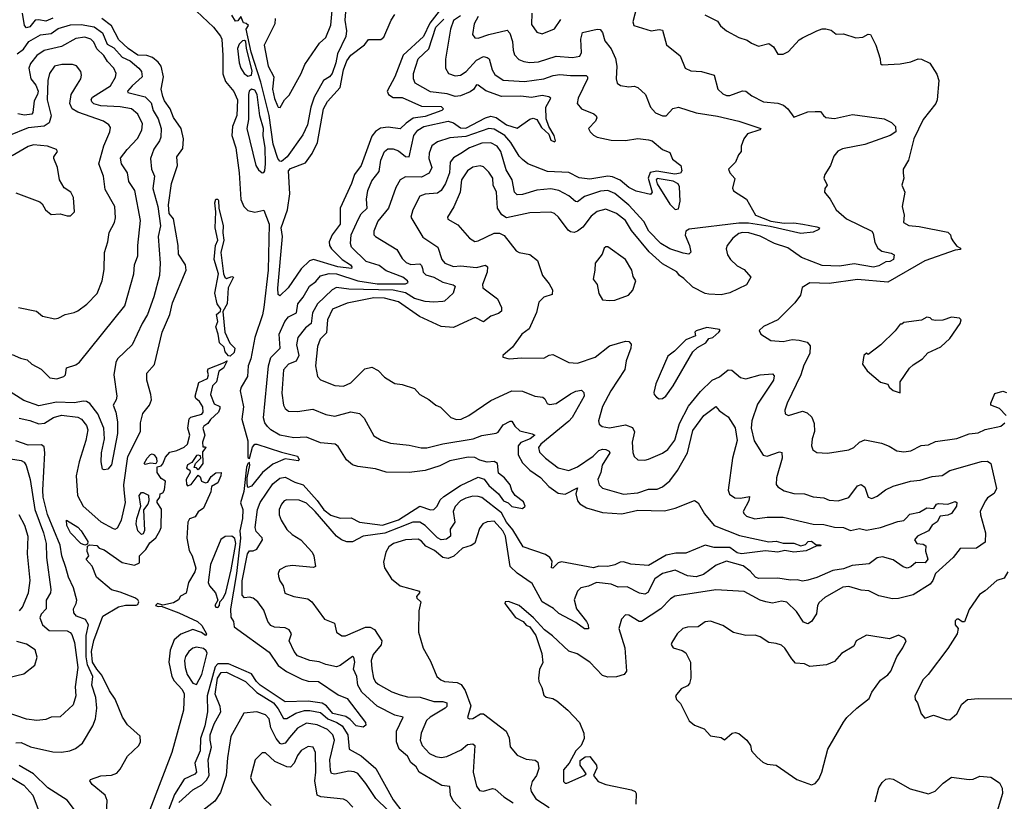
# Model space of a CAD drawing. Extents: x 1245432 to 1420865, y 606325 to 671314.
# Tile 356 of 382: x 1400748 to 1406303, y 633630 to 638038. Entities that reach past the tile are written whole.
import ezdxf

# ---------------------------------------------------------------- set-up
doc = ezdxf.new("R2010")
doc.units = 0

msp = doc.modelspace()

# ---------------------------------------------------------------- linework, layer by layer
at = {"layer": '0CON20XD'}
for points in [[(1402592.2, 638155), (1402582.2, 638035), (1402591.2, 637975), (1402587.5, 637942.5), (1402540.8, 637845), (1402532, 637795), (1402511, 637735), (1402495, 637716.1), (1402462.4, 637695), (1402409.1, 637600.9), (1402389.3, 637545), (1402370.7, 637445), (1402345, 637388.9), (1402257.5, 637265), (1402225, 637238.5), (1402215, 637240.9), (1402204.8, 637254.8), (1402178, 637335), (1402155, 637497.1), (1402107.8, 637685), (1402054.3, 637854.3), (1402026, 637984), (1402038.6, 638005), (1402025.4, 638015.4), (1402010.8, 638020.8), (1401995, 638056.2), (1401978.7, 638031.3), (1401965, 638029.4), (1401943.8, 638063.8)], [(1402189.7, 638045), (1402187.5, 638015), (1402127.7, 637895), (1402150, 637775), (1402182.1, 637715), (1402174.7, 637645.3), (1402185, 637593.8), (1402201.4, 637551.4), (1402205, 637544.2), (1402216.9, 637543.1), (1402240.8, 637585), (1402267.8, 637612.2), (1402336.5, 637735), (1402356.4, 637785), (1402439.4, 637905), (1402475, 637937.5), (1402503.5, 638006.5), (1402518.3, 638175)], [(1404243.3, 638165), (1404206, 638025), (1404213.3, 638005), (1404310, 637975), (1404355, 637983.1), (1404375, 637979.2), (1404396.3, 637896.3), (1404473.5, 637833.5), (1404502.5, 637765), (1404535, 637750), (1404595, 637745.5), (1404665, 637725.8), (1404686.7, 637646.7), (1404715, 637620.6), (1404735, 637610.5), (1404755, 637609.4), (1404825, 637636.2), (1404845, 637634), (1404878.8, 637608.8), (1404945, 637574.2), (1405025, 637567.5), (1405056.7, 637555), (1405081.2, 637535), (1405115, 637487.5), (1405195, 637517.5), (1405235, 637520), (1405265, 637520), (1405282.5, 637497.5), (1405295.8, 637485.8), (1405345, 637480), (1405446.4, 637503.6), (1405625, 637478.9), (1405667.1, 637457.1), (1405688.1, 637435), (1405690.4, 637405), (1405659.5, 637385), (1405516.6, 637333.4), (1405390.8, 637309.1), (1405363.4, 637296.6), (1405341.7, 637268.3), (1405322, 637215), (1405290, 637165), (1405284, 637145), (1405304, 637105), (1405290, 637085), (1405288, 637065), (1405320, 637025), (1405354, 636965), (1405412.9, 636915), (1405555.4, 636845), (1405562.7, 636832.7), (1405571.7, 636781.7), (1405588.6, 636748.6), (1405611.7, 636731.7), (1405665, 636721.1), (1405681.2, 636711.2), (1405677.1, 636685), (1405656.7, 636675), (1405635, 636672.5), (1405595, 636650), (1405565, 636643), (1405455, 636660.5), (1405372.3, 636647.7), (1405275, 636651.6), (1405157.6, 636697.6), (1405080.7, 636750.7), (1405005.8, 636775.8), (1404925, 636817.7), (1404862, 636835), (1404825, 636837.5), (1404805, 636832.2), (1404771.2, 636805), (1404740, 636765), (1404734.2, 636745), (1404741.3, 636711.3), (1404757.5, 636685), (1404795, 636650), (1404835, 636629.2), (1404873.3, 636585), (1404847.4, 636542.6), (1404755, 636496.7), (1404705, 636487.1), (1404635, 636490.8), (1404614.7, 636494.7), (1404545, 636530.4), (1404495, 636578.2), (1404471.1, 636595), (1404455, 636615.5), (1404375, 636661.5), (1404299.1, 636729.1), (1404198.6, 636848.6), (1404165.3, 636905), (1404115, 636945.3), (1404055, 636969.5), (1404005, 636955.9), (1403971, 636929), (1403925, 636867.9), (1403894.2, 636845), (1403875, 636838.5), (1403855, 636842.1), (1403841.8, 636851.8), (1403788.2, 636925), (1403765, 636944.5), (1403745, 636952.5), (1403625, 636947.8), (1403495, 636919.6), (1403467.7, 636937.7), (1403443.4, 636975), (1403436.9, 637065), (1403419.2, 637105), (1403416.9, 637145), (1403395, 637177.8), (1403365, 637208.9), (1403345, 637214.5), (1403305, 637205.4), (1403274, 637186), (1403240.7, 637135), (1403232.4, 637065), (1403197.6, 636982.4), (1403161.9, 636925), (1403162.7, 636912.7), (1403220.4, 636880.4), (1403285, 636805.7), (1403315, 636787.5), (1403335, 636790), (1403425, 636833.5), (1403455, 636833.3), (1403481.5, 636821.5), (1403549.2, 636735), (1403565, 636725.6), (1403625, 636714.4), (1403669.3, 636679.3), (1403696.7, 636595), (1403735, 636548.1), (1403753.5, 636515), (1403751.1, 636488.9), (1403705, 636473.1), (1403676.9, 636445), (1403662.9, 636387.1), (1403621.9, 636295), (1403581.4, 636265), (1403528.3, 636191.7), (1403472.5, 636145), (1403473.9, 636133.9), (1403510, 636125), (1403580.3, 636130.3), (1403705, 636128.6), (1403735, 636145.8), (1403755, 636149.2), (1403845, 636104.4), (1403895, 636100.5), (1403995, 636134.5), (1404075, 636199.2), (1404165, 636224.4), (1404185, 636222.5), (1404197.3, 636207.3), (1404196.4, 636185), (1404169.6, 636115), (1404162, 636065), (1404082.9, 635945), (1404035, 635856), (1404014, 635775), (1404016.1, 635756.1), (1404033, 635743), (1404075, 635735.6), (1404165, 635753.2), (1404205, 635738.5), (1404215.8, 635714.2), (1404203.2, 635655), (1404206.4, 635596.4), (1404215, 635573.8), (1404235.7, 635555.7), (1404275, 635553.3), (1404295, 635560), (1404375, 635593.3), (1404405, 635614.6)], [(1401745.5, 638085), (1401840.9, 637995), (1401880, 637945), (1401887.3, 637927.3), (1401894.5, 637835), (1401893.3, 637733.3), (1401908.7, 637688.6), (1401955, 637633.1), (1401976.4, 637586.4), (1401972, 637498), (1401947.3, 637435), (1401944.2, 637385), (1401967.6, 637315), (1401985.4, 637175), (1401995, 637024), (1402011.5, 636985), (1402035, 636961.1), (1402075, 636953.2), (1402125, 636963.9), (1402154.4, 636884.4), (1402149.4, 636625), (1402125.2, 636415.2), (1402116.9, 636373.1), (1402074.4, 636245), (1402050.8, 636125), (1402037, 636085), (1402033.7, 636026.4), (1401997.8, 635965), (1401992.2, 635945), (1402009.4, 635855), (1402000.2, 635785), (1402033.8, 635663.8), (1402035, 635568.8), (1402045, 635562.5), (1402061.8, 635628.2), (1402075, 635644.5), (1402085, 635644.7), (1402225, 635598.4), (1402315, 635576.2), (1402323.6, 635556.4), (1402319.3, 635550.7), (1402245, 635561.1), (1402175, 635532.3), (1402116.7, 635485), (1402055, 635407.1), (1402035, 635400), (1402030.9, 635420.9), (1402030, 635455), (1402045.7, 635525.7), (1402045, 635540), (1402035, 635534.2), (1402027.5, 635515), (1402012.8, 635377.2), (1401993, 635313), (1402006.1, 635276.1), (1402005.3, 635225.2), (1401990, 635155), (1401992.5, 635115), (1401970.7, 634915), (1401937.6, 634715), (1401938.8, 634668.8), (1401953.3, 634645), (1401956.9, 634615), (1402155, 634470.9), (1402206.2, 634396.2), (1402252.2, 634362.2), (1402338.9, 634318.9), (1402375, 634308.6), (1402434.1, 634305.9), (1402545, 634230.9), (1402595, 634210), (1402698.5, 634075), (1402699.6, 634060.4), (1402685, 634049.2), (1402645, 634056.4), (1402612.3, 634092.3), (1402587.9, 634107.9), (1402515, 634125.7), (1402478.6, 634168.6), (1402455, 634183.2), (1402375, 634195.2), (1402245, 634190.4), (1402104.3, 634285), (1402083.7, 634305), (1402055, 634349.7), (1401925.8, 634405.8), (1401865, 634406.1), (1401851.3, 634388.7), (1401804.4, 634225), (1401807, 634135), (1401792.7, 634055), (1401767.1, 633985), (1401765.4, 633915), (1401734.8, 633845), (1401744.4, 633795), (1401735, 633784.2), (1401674.9, 633755.1), (1401621.3, 633668.7), (1401532.8, 633437.2)], [(1403113.3, 638085), (1403061.2, 638018.8), (1403025, 637943.7), (1402911.4, 637838.6), (1402864.4, 637715), (1402820.5, 637635), (1402827.5, 637615), (1402855, 637598.2), (1402905, 637599.3), (1403015, 637549.5), (1403125, 637547.4), (1403139.5, 637535), (1403130, 637525), (1403035, 637492.4), (1402967.9, 637482.1), (1402927.9, 637455), (1402895, 637422.8), (1402827.4, 637432.6), (1402784.1, 637425.9), (1402755, 637407.3), (1402735, 637381.5), (1402673.8, 637215), (1402635.7, 637164.3), (1402620, 637115), (1402556.3, 636975), (1402555.2, 636885), (1402510.3, 636825), (1402494.2, 636785), (1402495.3, 636765), (1402506.7, 636745), (1402566.2, 636686.2), (1402613.6, 636655), (1402622.1, 636645), (1402620, 636635), (1402542.5, 636645), (1402405, 636686.2), (1402381.8, 636678.2), (1402335, 636633.1), (1402261.4, 636525), (1402215, 636480.8)], [(1400745, 635791.6), (1400805, 635778.3), (1400855, 635758.1), (1400888.2, 635761.8), (1400938.9, 635795), (1400983, 635807), (1401075, 635795.6), (1401096.5, 635785), (1401125, 635748.9), (1401131.8, 635725), (1401121, 635665), (1401083.1, 635545), (1401066.9, 635465), (1401073.8, 635355), (1401105.4, 635295), (1401205, 635206.7), (1401275, 635167.8), (1401285.5, 635164.5), (1401298.5, 635171.5), (1401322.4, 635215), (1401344.1, 635315), (1401337.5, 635387.5), (1401335.7, 635415), (1401357.3, 635575), (1401428.9, 635715), (1401428.9, 635765), (1401442.9, 635817.1), (1401479.4, 635865), (1401490.4, 635895), (1401488, 635925), (1401464.1, 636005), (1401465.4, 636045), (1401507.4, 636092.6), (1401550.5, 636275), (1401593.7, 636375), (1401609.3, 636440.7), (1401686.8, 636625), (1401683.1, 636655), (1401643.6, 636715), (1401642.4, 636765), (1401615.9, 636914.1), (1401591, 636945), (1401586.5, 636993.5), (1401604.9, 637115), (1401638.4, 637215), (1401634.7, 637265), (1401667.7, 637312.3), (1401671.6, 637365), (1401659.1, 637425), (1401615.8, 637485.8), (1401597.4, 637535), (1401565, 637579.8), (1401554.2, 637605), (1401545.3, 637645.3), (1401558.3, 637715), (1401546.4, 637776.4), (1401529, 637799), (1401496.2, 637825), (1401465.1, 637835.1), (1401415, 637837.6), (1401359.3, 637875), (1401306.5, 637925), (1401265, 638003.9), (1401210.3, 638045)], [(1400934.2, 638045.8), (1400895, 638029.3), (1400855, 638037.5), (1400835.2, 638034.8), (1400805, 637996.7), (1400785, 637991.4), (1400774.6, 638004.6), (1400764, 638075)], [(1402215, 636480.8), (1402205, 636488), (1402203.4, 636523.4), (1402229.9, 636815), (1402223.5, 636865), (1402257.7, 636965), (1402272.4, 637055), (1402264.3, 637185), (1402275, 637198.4), (1402359.2, 637230.8), (1402397.1, 637282.9), (1402428.1, 637345), (1402461.4, 637535), (1402485, 637576.9), (1402555.2, 637655), (1402574.1, 637755), (1402592.8, 637805), (1402615, 637837.5), (1402693.7, 637896.3), (1402706.8, 637913.2), (1402715, 637926.7), (1402785, 637926.9), (1402801.5, 637938.5), (1402844, 638035), (1402865, 638067.4)], [(1403333.9, 638056.1), (1403312.3, 638015), (1403301.5, 637955), (1403314.7, 637934.7), (1403333.6, 637933.6), (1403395.2, 637954.8), (1403497.8, 637977.8), (1403512.3, 637962.3), (1403527.5, 637915), (1403531.1, 637865), (1403539.9, 637839.9), (1403563.6, 637813.6), (1403592.5, 637802.5), (1403625, 637796.7), (1403675, 637800.3), (1403775, 637831.9), (1403866, 637824), (1403907.4, 637832.6), (1403917.2, 637852.8), (1403912.9, 637927.1), (1403923.1, 637965), (1404005, 637983.6), (1404021.7, 637981.7), (1404035, 637966.2), (1404048.1, 637918.1), (1404085, 637872.9), (1404108.3, 637818.3), (1404116.6, 637775), (1404113.6, 637703.6), (1404119.1, 637679.1), (1404136.9, 637666.9), (1404185, 637659.4), (1404215, 637662.5), (1404235.5, 637655.5), (1404278.6, 637615), (1404305.7, 637545), (1404335, 637512.2), (1404374.3, 637495.7), (1404395, 637496.4), (1404433, 637537), (1404465, 637544.8), (1404565, 637512), (1404685, 637494.2), (1404805, 637465.4), (1404930, 637425), (1404923.9, 637416.1), (1404853.3, 637395), (1404833.3, 637365), (1404817.5, 637325), (1404817.5, 637295), (1404802.5, 637275), (1404786.1, 637233.9), (1404747.5, 637195), (1404753.3, 637175), (1404783, 637143), (1404768.3, 637088.3), (1404775, 637072.5), (1404847.5, 637025), (1404898.8, 636935), (1404985, 636902), (1405060.6, 636890.6), (1405115, 636892.7), (1405166.7, 636885), (1405245, 636870.5), (1405260, 636865), (1405256.7, 636855), (1405225, 636840), (1405155, 636832.7), (1404981.2, 636871.2), (1404859.5, 636889.5), (1404805, 636891.1), (1404525, 636856), (1404506.4, 636845), (1404502.8, 636822.8), (1404525.7, 636765), (1404533.8, 636726.2), (1404523.8, 636716.2), (1404490.6, 636720.6), (1404415, 636745.8), (1404365, 636775.3), (1404297, 636845), (1404269, 636899), (1404185, 636991.8), (1404105, 637058.2), (1404065, 637073.7), (1404025, 637071.7), (1403935, 637040.9), (1403895, 637011.6), (1403883.1, 637013.1), (1403846.5, 637045), (1403788.6, 637075), (1403745, 637083.5), (1403665, 637076.6), (1403585, 637051.6), (1403555, 637050), (1403539.1, 637065), (1403525.5, 637135.5), (1403491.5, 637191.5), (1403462.9, 637295), (1403441.5, 637325), (1403405, 637342.7), (1403355, 637341), (1403285, 637314.4), (1403236.6, 637283.4), (1403195, 637259.2), (1403175.4, 637235), (1403172.7, 637175), (1403150.5, 637115), (1403125.9, 637074.1), (1403105, 637058.7), (1403035, 637053.1), (1403005, 637041.9), (1402965.3, 636965), (1402954.5, 636925), (1403022.3, 636812.3), (1403106.7, 636755), (1403129.4, 636685), (1403147.1, 636665), (1403195, 636646.4), (1403235, 636649.7), (1403325, 636640.5), (1403375, 636653.8), (1403386.6, 636645), (1403385.9, 636615), (1403358.5, 636545), (1403360.5, 636525), (1403443.1, 636463.1), (1403465.8, 636415), (1403466, 636395), (1403448.8, 636381.2), (1403405, 636366.7), (1403365, 636333.1), (1403317.6, 636357.6), (1403251.5, 636328.5), (1403195, 636301.3), (1403125, 636308), (1403003.5, 636363.5), (1402885, 636447), (1402805, 636466.9), (1402745, 636468.5), (1402595, 636439.7), (1402511.9, 636405), (1402484.2, 636345), (1402478.3, 636271.8), (1402443.6, 636236.4), (1402428.2, 636195), (1402416.2, 636085), (1402427.5, 636025), (1402445, 636007.1), (1402525, 635974.5), (1402575, 635971.1), (1402615, 635990.4), (1402695, 636068.2), (1402735, 636078.9), (1402770.5, 636060.5), (1402805, 636022.5), (1402845, 635998)], [(1402658.9, 636915), (1402675, 636943.3), (1402708.4, 636975), (1402703.3, 637025), (1402711.5, 637075), (1402735, 637128.6), (1402775, 637182), (1402785.4, 637245), (1402805.3, 637294.7), (1402825, 637308.8), (1402855, 637310), (1402885, 637298.1), (1402925, 637266), (1402945, 637263.9), (1402972.1, 637385), (1402993.9, 637415), (1403027.8, 637435), (1403165, 637464.8), (1403195, 637456.7), (1403235, 637428.3), (1403265, 637425.5), (1403375, 637483.9), (1403405, 637493.8), (1403436, 637486), (1403495, 637445.7), (1403554.6, 637425.4), (1403625, 637475.9), (1403645, 637482.4), (1403666, 637475), (1403690.7, 637430.7), (1403732.4, 637392.4), (1403745, 637358.9), (1403765, 637348.8), (1403770, 637355), (1403762.5, 637385), (1403733.5, 637435), (1403717.9, 637477.9), (1403715.9, 637545), (1403744.2, 637595), (1403733.6, 637603.6), (1403695, 637609.5), (1403635, 637598.6), (1403575, 637606.7), (1403465, 637604.4), (1403376.7, 637636.7), (1403335, 637668.9), (1403325, 637670), (1403307.5, 637645), (1403288.5, 637631.5), (1403235, 637608.3), (1403205, 637605.2), (1403159.1, 637619.1), (1403065, 637630.4), (1402979.4, 637679.4), (1402970, 637705), (1402968.7, 637735), (1402995, 637817.5), (1403055, 637872.9), (1403094.9, 637995), (1403140, 638040)], [(1403235, 638058.8), (1403195, 638033.8), (1403177.6, 637985), (1403149.1, 637815), (1403150.4, 637765), (1403167.1, 637735), (1403205, 637720.8), (1403235, 637724.7), (1403266.9, 637745), (1403325, 637808.9), (1403365, 637829.4), (1403385, 637825.4), (1403396.3, 637816.3), (1403413.3, 637755), (1403428, 637728), (1403475, 637696.5), (1403595, 637688.6), (1403705, 637704.7), (1403756.7, 637723.3), (1403795, 637729.6), (1403855, 637722.4), (1403942.8, 637722.8), (1403951.4, 637715), (1403951.5, 637705), (1403899.3, 637595), (1403893.5, 637565), (1403916.9, 637535), (1403986.7, 637506.7), (1404000.8, 637495), (1404003.1, 637485), (1403995.5, 637465), (1403956.9, 637425), (1403965.5, 637405), (1403985.7, 637385.7), (1404005.3, 637375.3), (1404085, 637359.2), (1404165, 637356.1), (1404235, 637367.5), (1404295, 637361.1), (1404315.3, 637355.3), (1404375, 637306.5), (1404415, 637288.6), (1404431.4, 637251.4), (1404478.3, 637215), (1404482.5, 637185), (1404475, 637172.9), (1404443.5, 637166.5), (1404342.7, 637182.7), (1404304.2, 637175.8), (1404293.4, 637145), (1404315.4, 637065), (1404307.5, 637052.5), (1404225, 637070), (1404185, 637092.3), (1404135, 637133.8), (1404092, 637152), (1404065, 637156), (1403965, 637138.5), (1403905, 637146.6), (1403845, 637175.3), (1403725, 637181.2), (1403615, 637224.4), (1403585, 637250)], [(1403637.5, 638075), (1403635, 638011.2), (1403665, 637967.5), (1403695, 637957.1), (1403765, 637985.7), (1403801.1, 638038.9)], [(1404613.8, 638065), (1404685, 638028.8), (1404702.4, 638002.4), (1404735, 637974.2), (1404805, 637937.1), (1404852.9, 637922.9), (1404875.5, 637905.5), (1404915, 637888.9), (1404975, 637903.5), (1405000, 637885), (1405025, 637844), (1405055, 637842.5), (1405085, 637857.8), (1405145, 637923.6), (1405165, 637936.2), (1405245, 637975.4), (1405275, 637986.2), (1405295, 637986.5), (1405325, 637978), (1405355, 637956.2), (1405395, 637958), (1405465, 637936), (1405505, 637938.8), (1405534.1, 637955.9), (1405547.5, 637955), (1405577.1, 637895), (1405603.3, 637816.7), (1405605, 637790), (1405613.3, 637783.3), (1405715, 637788), (1405775, 637800.8), (1405817, 637817), (1405835.7, 637815.7), (1405881.7, 637791.7), (1405921.2, 637731.2), (1405932.5, 637695), (1405924.4, 637585), (1405916.9, 637565), (1405845.7, 637475), (1405792.9, 637365), (1405762, 637245), (1405732, 637195), (1405732, 637172), (1405736, 637145), (1405724, 637105), (1405741.2, 637065), (1405726.2, 636985), (1405738, 636935), (1405734.4, 636894.4), (1405765, 636876.9), (1405822.3, 636872.3), (1405985, 636840), (1406000, 636825), (1406003.8, 636805), (1406016.7, 636785), (1406035, 636760), (1406055, 636750), (1406055, 636742.5), (1406025, 636737.5), (1405855, 636677.6), (1405645, 636558.1), (1405475, 636572.5), (1405315, 636550.6), (1405205, 636553.1), (1405162.1, 636527.9), (1405152, 636485), (1405121.7, 636441.7), (1405025, 636346), (1404945, 636308), (1404920, 636285), (1404930, 636265), (1404985, 636229.4), (1405055, 636223.3), (1405105, 636234), (1405145, 636230), (1405190, 636220), (1405208.1, 636198.1), (1405205.3, 636154.7), (1405171.2, 636088.8), (1405155.3, 636034.7), (1405076.9, 635875), (1405064.4, 635835), (1405066.7, 635815), (1405085, 635806.2), (1405165, 635829.5), (1405190.7, 635820.7), (1405216.9, 635796.9), (1405230.3, 635760.3), (1405232.2, 635715), (1405218.9, 635675), (1405214.3, 635634.3), (1405222.1, 635612.1), (1405245, 635597.5), (1405305, 635593.1), (1405425, 635611.4), (1405453.8, 635625), (1405485, 635655.7), (1405515, 635668.6), (1405609.7, 635649.7), (1405652.7, 635632.7), (1405695.8, 635605.8), (1405735, 635601.9), (1405775, 635606.9), (1405832.9, 635637.1), (1405875, 635641.1), (1405915, 635660), (1406035, 635675.5), (1406105, 635703.1), (1406155, 635707.5), (1406195, 635727.5), (1406283.8, 635745), (1406306.2, 635765)], [(1400733.9, 637845), (1400768.6, 637871.4), (1400798.2, 637915), (1400865, 637953), (1400925, 637960), (1400965, 637988.7), (1401035, 638008), (1401095, 638010.4), (1401166.9, 637996.9), (1401213.9, 637963.9), (1401240.6, 637900.6), (1401279.1, 637879.1), (1401326, 637826), (1401370, 637805), (1401420, 637765), (1401435.4, 637745), (1401439.2, 637715), (1401382.7, 637665), (1401356.7, 637635), (1401357.3, 637627.3), (1401455, 637602.2), (1401489.5, 637569.5), (1401500.6, 637525), (1401528.5, 637478.5), (1401545.8, 637425), (1401544.7, 637375.3), (1401535.4, 637355), (1401505, 637308.1), (1401486.2, 637255), (1401491.8, 637195), (1401508.8, 637155), (1401499.3, 637085), (1401527.2, 636985), (1401542.2, 636875), (1401528.5, 636815), (1401540.3, 636665), (1401535.4, 636595), (1401504.7, 636475.3), (1401468.9, 636375), (1401438.7, 636325), (1401382.7, 636205), (1401300, 636125), (1401289.4, 636105), (1401277.8, 636035), (1401295.3, 635914.7), (1401292.2, 635895), (1401274.4, 635865), (1401289.5, 635825), (1401299.1, 635770.9), (1401300, 635705), (1401265, 635527.5), (1401245, 635504), (1401225, 635498.8), (1401215, 635503.8), (1401207.5, 635545), (1401210, 635595), (1401225.5, 635675), (1401221.8, 635735), (1401187.7, 635815), (1401143.8, 635873.8), (1401125.3, 635885.3), (1401107.5, 635887.5), (1401055, 635877.8), (1400955, 635881), (1400855, 635860.3), (1400771, 635891), (1400672.9, 635952.9)], [(1400705, 636149.4), (1400751.7, 636128.3), (1400789.1, 636119.1), (1400816, 636095), (1400867.8, 636067.8), (1400918.3, 636018.3), (1400957.2, 636012.8), (1400996.7, 636025), (1401005.8, 636035), (1401012.5, 636075), (1401065, 636091.4), (1401085, 636106), (1401340, 636425), (1401391.5, 636605), (1401395.5, 636655), (1401413.3, 636706.7), (1401413.7, 636765), (1401429.7, 636905), (1401397.1, 637075), (1401363.2, 637125), (1401356.2, 637175), (1401321.2, 637225), (1401316.4, 637256.4), (1401353.6, 637306.4), (1401412.2, 637367.8), (1401437.2, 637415), (1401441.3, 637451.3), (1401414.6, 637505), (1401378.6, 637535), (1401315, 637546.1), (1401205, 637551.5), (1401165, 637563.5), (1401154.7, 637575), (1401151.5, 637588.5), (1401158.8, 637601.2), (1401259.3, 637665), (1401287.2, 637712.8), (1401291.8, 637735), (1401278.8, 637765), (1401242.8, 637802.8), (1401222.8, 637835), (1401183.1, 637873.1), (1401165, 637911.5), (1401148.8, 637928.8), (1401115, 637939.3), (1401065, 637931), (1400982.7, 637887.3), (1400885.2, 637864.8), (1400844.4, 637835.6), (1400808.6, 637791.4), (1400798.9, 637765), (1400810.7, 637705), (1400837.9, 637667.9), (1400851, 637635), (1400847.3, 637615), (1400828.9, 637581.1), (1400822.3, 637515), (1400815.6, 637505), (1400775, 637498.8), (1400737.8, 637507.8)], [(1402035, 637720), (1402055, 637724.6), (1402059.3, 637749.3), (1402026.5, 637875), (1402024, 637914), (1402015, 637921.2), (1402005, 637919.2), (1401985, 637899.4), (1401975.8, 637875), (1401985.3, 637795.3), (1401995.4, 637765), (1402014.7, 637735), (1402035, 637720)], [(1400945, 636351.4), (1400965, 636354), (1401004.2, 636375.8), (1401055, 636385.8), (1401075, 636395.7), (1401126.7, 636433.3), (1401185.3, 636494.7), (1401212.9, 636565), (1401225, 636630), (1401225.4, 636724.6), (1401244.6, 636785), (1401252, 636838), (1401282.7, 636895), (1401288.7, 636921.3), (1401283.9, 636985), (1401230, 637080), (1401220.4, 637155), (1401193.4, 637225), (1401222.8, 637327.3), (1401256.9, 637405), (1401259.7, 637429.7), (1401250, 637445), (1401220, 637465), (1401075, 637515.8), (1401043.1, 637535), (1401031, 637565), (1401038.3, 637615), (1401073.8, 637675), (1401092.5, 637705), (1401095.8, 637725), (1401092, 637745), (1401067.9, 637777.9), (1401045.4, 637785.4), (1400985, 637785.3), (1400944.8, 637775.2), (1400915.3, 637735), (1400905.8, 637695), (1400903.4, 637585), (1400924.4, 637495), (1400914.2, 637455.8), (1400885, 637438), (1400795, 637428), (1400685, 637383.7)], [(1402115, 637174.4), (1402125, 637176), (1402130, 637185), (1402135.3, 637224.7), (1402132.5, 637315), (1402120.5, 637385), (1402122.7, 637425), (1402102, 637495), (1402087.6, 637615), (1402075, 637640.4), (1402055, 637646), (1402042.5, 637635), (1402038.7, 637615), (1402037.9, 637475), (1402028.2, 637425), (1402078.9, 637215), (1402095, 637190.8), (1402115, 637174.4)], [(1403585, 637250), (1403565, 637267.5), (1403517.8, 637345), (1403485, 637384), (1403425, 637420.4), (1403395, 637423.4), (1403265, 637378.2), (1403175, 637371.1), (1403105, 637349.2), (1403073.5, 637326.5), (1403058.1, 637285), (1403055.3, 637255), (1403072.7, 637205), (1403057.5, 637172.5), (1403015, 637150.2), (1402925, 637151.1), (1402895, 637134.4), (1402869.1, 637090.9), (1402828.4, 636975), (1402768.3, 636901.7), (1402745.4, 636845), (1402745.4, 636825.4), (1402755, 636814.5), (1402875, 636742.2), (1402905, 636691.1), (1402927.9, 636667.9), (1402955, 636656.9), (1403005, 636660.3), (1403015, 636652.2), (1403020.5, 636635), (1403024.4, 636614.4), (1403039.3, 636599.3), (1403085, 636585.2), (1403135, 636557.7), (1403193.1, 636543.1), (1403204.6, 636535), (1403193.3, 636495), (1403145, 636451.2), (1403135, 636448.8), (1403085, 636444.8), (1403035, 636449.5), (1402975, 636466.3), (1402925, 636497.4), (1402855, 636513.5), (1402605, 636518.5), (1402535, 636526.8), (1402510, 636515), (1402427.1, 636435), (1402399.6, 636385), (1402391.8, 636325), (1402360.5, 636299.5), (1402316.8, 636245), (1402309.5, 636205), (1402322.8, 636145), (1402306.9, 636113.1), (1402264.5, 636095), (1402235.9, 636064.1), (1402227.4, 635932.6), (1402235, 635863.8), (1402245.6, 635845), (1402265, 635830.9), (1402315, 635828.2), (1402401.4, 635841.4), (1402475, 635811.1), (1402525, 635802.7), (1402615, 635826.2), (1402665, 635817.1), (1402691.1, 635791.1), (1402745, 635692), (1402786.4, 635666.4), (1402840.2, 635650.2), (1402945, 635639.5), (1403013.3, 635623.3), (1403045, 635624), (1403134.4, 635645.6), (1403306.3, 635673.7), (1403355, 635693.1), (1403435, 635705.5), (1403447.5, 635712.5), (1403475, 635753.5), (1403515, 635774), (1403525, 635773.3), (1403541.8, 635745), (1403570.1, 635720.1), (1403638.1, 635701.9), (1403653.8, 635695), (1403627.1, 635675), (1403575, 635653.3), (1403560.2, 635635), (1403560.2, 635585), (1403585, 635539.6), (1403625, 635498), (1403686, 635456), (1403732.1, 635405), (1403785, 635368.2), (1403825, 635363.2), (1403895, 635397.5), (1403885.3, 635365), (1403894.1, 635325), (1403908.3, 635308.3), (1403945.6, 635285.6), (1404035, 635259.7), (1404145, 635252), (1404235, 635271.2), (1404385, 635267.7), (1404446.4, 635283.6), (1404555, 635326.7), (1404575, 635313.3), (1404611.1, 635251.1), (1404665, 635185.6), (1404809.3, 635129.3), (1404975, 635093.1), (1405015, 635096.8), (1405055.7, 635085.7), (1405115.2, 635085.2), (1405155, 635071.8), (1405181.1, 635078.9), (1405196, 635095), (1405215, 635097.3), (1405238.9, 635078.9), (1405265, 635076.9), (1405268.3, 635071.7), (1405245, 635070), (1405185, 635041.8), (1405115, 635035.9), (1405065, 635044.4), (1405025, 635034.5), (1404955, 635042.7), (1404820, 635025), (1404795, 635031.3), (1404755, 635062.1), (1404665, 635061.6), (1404615, 635073.8), (1404505, 635029.6), (1404450.2, 635029.8), (1404395, 635017.6), (1404295, 634959.1), (1404195, 634967.9), (1404155, 634980.9), (1404135, 634978.8), (1404105.6, 634964.4), (1404065, 634955.2), (1404015, 634956.8), (1403985, 634947.3), (1403805, 634980.4), (1403785.3, 634974.7), (1403755, 634944.6), (1403747.3, 634947.3), (1403752.5, 634985), (1403738.9, 635005), (1403715, 635021.5), (1403587.8, 635065), (1403530.6, 635160.6), (1403493.8, 635205), (1403466.3, 635256.4), (1403355, 635343.9), (1403335, 635350), (1403305, 635351.1), (1403265, 635340), (1403235, 635323.8), (1403205, 635292.5), (1403192.9, 635265), (1403201.8, 635205), (1403176.2, 635165), (1403178.1, 635125), (1403155, 635108.2), (1403125, 635105.7), (1403105, 635115.7), (1403035, 635185.6), (1403005, 635205.2), (1402965, 635204), (1402885, 635171.5), (1402808.3, 635141.7), (1402685, 635124.6), (1402625, 635093.9), (1402593.8, 635093.9), (1402563.3, 635105), (1402535.4, 635125), (1402415, 635265.3), (1402365, 635312.3), (1402325, 635328), (1402255, 635331.1), (1402239.4, 635325), (1402223.8, 635305), (1402212, 635275), (1402211.3, 635245), (1402223.3, 635215), (1402255, 635163.8), (1402285.6, 635135), (1402334.4, 635105), (1402397.1, 635035), (1402407.5, 635015), (1402416, 634955), (1402405, 634948.8), (1402285, 634960.4), (1402248.8, 634955), (1402214.1, 634935.9), (1402206.4, 634915), (1402207.8, 634897.8), (1402214.5, 634874.5), (1402234, 634845), (1402244.2, 634804.2), (1402295, 634785.6), (1402373, 634773), (1402396.7, 634755), (1402466.9, 634656.9), (1402524.3, 634635), (1402534.2, 634585), (1402565, 634562.9), (1402585, 634562.9), (1402698.1, 634611.9), (1402725, 634612.3), (1402748.5, 634598.5), (1402790.7, 634535), (1402786.5, 634513.5), (1402741.1, 634458.9), (1402731.2, 634425), (1402733.4, 634376.6), (1402744.3, 634324.3), (1402754.3, 634304.3), (1402770.5, 634290.5), (1402848.1, 634248.1), (1402895, 634230.5), (1402935, 634220.4), (1403007.4, 634217.4), (1403085, 634193.8), (1403135, 634193.8), (1403156.9, 634185), (1403158.4, 634165), (1403148.2, 634155), (1403063.8, 634105), (1403043.2, 634086.8), (1403012.2, 634015), (1403007.9, 633975), (1403017.7, 633945), (1403059.6, 633899.6), (1403095, 633882.2), (1403125, 633876.6), (1403156.6, 633883.4), (1403238.6, 633921.4), (1403275, 633951.5), (1403305, 633954.3), (1403315.6, 633945), (1403305.9, 633795), (1403325, 633716.2), (1403342.2, 633692.2), (1403365, 633687.5), (1403415, 633702.2), (1403429.4, 633699.4), (1403479.5, 633655), (1403532.1, 633622.1)], [(1401035, 636931.2), (1401056, 636955), (1401050.8, 637035), (1401036.7, 637065), (1400999.1, 637089.1), (1400971.2, 637135), (1400960, 637205), (1400940, 637255), (1400940, 637265), (1400960, 637295), (1400955, 637306), (1400905, 637325.5), (1400825, 637332.7), (1400795, 637322.3), (1400705, 637270.9)], [(1404445, 636967.3), (1404465, 636971.4), (1404474.7, 637015), (1404469.8, 637095), (1404461.8, 637111.8), (1404435, 637127.6), (1404345, 637141.6), (1404338.4, 637135), (1404345, 637112.3), (1404415, 636997.5), (1404445, 636967.3)], [(1400725, 637061.4), (1400861.4, 637011.4), (1400875, 637000), (1400892.5, 636965), (1400925, 636940), (1400975, 636943.8), (1401015, 636931.2), (1401035, 636931.2)], [(1401935, 636140), (1401925, 636142.5), (1401907.1, 636165), (1401901.9, 636191.9), (1401874.7, 636214.7), (1401868, 636265), (1401854.7, 636305), (1401864.5, 636335), (1401858.5, 636375), (1401880, 636395), (1401882.9, 636405), (1401862.3, 636435), (1401847.9, 636495), (1401869.6, 636605), (1401843.9, 636685), (1401852.4, 636765), (1401864.7, 636795.3), (1401850.3, 636865), (1401854.5, 636954.5), (1401848.6, 637005), (1401855, 637025.8), (1401865, 637026), (1401868.7, 637018.7), (1401870.8, 636975), (1401896.4, 636875), (1401893.8, 636836.2), (1401899.7, 636795), (1401881.6, 636725), (1401897.5, 636605), (1401905, 636585.7), (1401915, 636577.5), (1401945, 636589.2), (1401953.3, 636585), (1401923.5, 636525), (1401918.7, 636435), (1401892.9, 636392.9), (1401904, 636275), (1401933.2, 636213.2), (1401960.5, 636185), (1401958.3, 636161.7), (1401935, 636140)], [(1403245, 633576.9), (1403193.7, 633633.6), (1403178.7, 633665), (1403174.4, 633714.4), (1403129.3, 633719.3), (1403001.4, 633795), (1402984.5, 633825), (1402955, 633848.5), (1402935, 633885.3), (1402888.4, 633925), (1402872.6, 633965), (1402874.1, 634025), (1402910.8, 634105), (1402865, 634116.2), (1402765, 634166.5), (1402678.4, 634245), (1402655.2, 634285), (1402649.2, 634335), (1402631.4, 634375), (1402638.6, 634415), (1402632.2, 634442.2), (1402625, 634446.2), (1402555, 634396.2), (1402535, 634389.3), (1402475, 634401.2), (1402437.3, 634417.3), (1402383.9, 634423.9), (1402315, 634450.9), (1402295.8, 634475), (1402267.5, 634535), (1402281.1, 634575), (1402268.2, 634598.2), (1402245, 634608.5), (1402185, 634612.6), (1402165, 634622.5), (1402148.4, 634645), (1402125, 634707.5), (1402091.8, 634755), (1402065, 634775.7), (1402045, 634781.6), (1402015, 634777.3), (1402002.2, 634792.2), (1402002.8, 634872.8), (1402032.1, 635025), (1402045, 635042.1), (1402065, 635042.7), (1402085, 635052.3), (1402118.1, 635105), (1402116.1, 635116.1), (1402082.6, 635152.6), (1402075.7, 635174.3), (1402088.8, 635275), (1402103.4, 635315), (1402175, 635421.1), (1402215, 635453.2), (1402245, 635458.2), (1402300.4, 635430.4), (1402346.7, 635415), (1402425, 635327.3), (1402463.9, 635273.9), (1402503.4, 635243.4), (1402555, 635227.2), (1402618.4, 635228.4), (1402665, 635204.8), (1402795, 635186.8), (1402885, 635218.2), (1403005, 635294.1), (1403065, 635273.8), (1403085, 635275.6), (1403102.3, 635295), (1403119.6, 635330.4), (1403140.1, 635349.9), (1403235, 635410.4), (1403335, 635458.1), (1403367.7, 635447.7), (1403395, 635411.4), (1403448.1, 635365), (1403477.5, 635325), (1403504.2, 635314.2), (1403525, 635291.9), (1403585, 635280.8), (1403598.6, 635295), (1403589.5, 635319.5), (1403543.8, 635355), (1403525, 635383.3), (1403514, 635415), (1403482.5, 635455), (1403449.8, 635479.8), (1403443.1, 635535), (1403425, 635546.1), (1403385, 635542.5), (1403344.4, 635554.4), (1403315, 635569.7), (1403278.2, 635571.8), (1403175, 635550), (1403117.5, 635522.5), (1403035.2, 635494.8), (1402945, 635484.7), (1402815, 635486.7), (1402755, 635505.3), (1402655, 635517.5), (1402625, 635527.9), (1402590.5, 635555), (1402545, 635631.2), (1402526.7, 635645), (1402445, 635652.1), (1402365, 635683.8), (1402295, 635679.8), (1402215, 635695.8), (1402164.8, 635724.8), (1402145, 635743.1), (1402130.3, 635765), (1402123.1, 635793.1), (1402152, 636085), (1402163.7, 636133.6), (1402216.2, 636185), (1402211.2, 636265), (1402244.1, 636335), (1402265, 636362.7), (1402308.4, 636385), (1402316, 636435), (1402347.6, 636472.4), (1402382.8, 636535), (1402418.3, 636561.7), (1402445, 636593.4), (1402494.2, 636605.8), (1402535, 636603.8), (1402655, 636565.5), (1402765, 636547.5), (1402925, 636549.2), (1402939.5, 636555), (1402936.4, 636565), (1402909.2, 636585), (1402815, 636621.9), (1402775, 636651.1), (1402702.7, 636675), (1402620.4, 636755), (1402613.6, 636775), (1402617.1, 636825), (1402658.9, 636915)], [(1404075, 636453.8), (1404105, 636456.7), (1404182.5, 636485), (1404207.5, 636512.5), (1404223.8, 636565), (1404209.1, 636589.1), (1404200.6, 636625), (1404165.4, 636685.4), (1404065, 636757.5), (1404055, 636757.5), (1404045, 636750), (1404033.8, 636715), (1403993.8, 636665), (1403993.3, 636625), (1403982.5, 636575), (1404006.2, 636545), (1404014.4, 636494.4), (1404035, 636457.5), (1404075, 636453.8)], [(1400740, 636415), (1400842.5, 636395), (1400875.8, 636365.8), (1400945, 636351.4)], [(1405715, 635933.3), (1405714.4, 635995), (1405768.1, 636071.9), (1405787.9, 636092.1), (1405840.8, 636125), (1405870.8, 636159.2), (1405945, 636192.5), (1405995, 636240), (1406053.3, 636325), (1406060, 636345), (1406050, 636355), (1406005, 636360), (1405956.4, 636343.6), (1405915, 636341.2), (1405896.2, 636346.2), (1405885, 636357.5), (1405865, 636360), (1405836.4, 636343.6), (1405735, 636330), (1405725, 636320), (1405715, 636320), (1405686.4, 636283.6), (1405606.7, 636205), (1405535, 636150), (1405525, 636157.5), (1405510, 636145), (1405503.3, 636095), (1405528.3, 636058.3), (1405605, 635994), (1405645, 635982.5), (1405653.3, 635965), (1405675, 635946.2), (1405715, 635933.3)], [(1404355, 635900), (1404375, 635901.2), (1404393.3, 635915), (1404435, 635973.8), (1404545.7, 636164.3), (1404571.2, 636188.8), (1404618.8, 636215), (1404635, 636240), (1404657.5, 636245), (1404692.5, 636275), (1404700, 636285), (1404695, 636290), (1404625, 636301.2), (1404565, 636282.5), (1404557.5, 636275), (1404560, 636255), (1404505, 636232.5), (1404441.7, 636168.3), (1404405, 636140), (1404336.2, 635985), (1404326.2, 635935), (1404326.7, 635925), (1404339.5, 635909.5), (1404355, 635900)], [(1401237.9, 633565), (1401240.4, 633635), (1401230, 633665), (1401156, 633725), (1401143.3, 633745), (1401146.4, 633753.6), (1401205, 633774.4), (1401265, 633776.9), (1401295, 633788.6), (1401315, 633811.9), (1401355, 633885.4), (1401419.7, 633945), (1401428.9, 633965), (1401426.7, 633996.8), (1401355, 634061.1), (1401328.2, 634105), (1401286.2, 634206.2), (1401254.2, 634254.2), (1401211.7, 634341.7), (1401181.9, 634375), (1401158.4, 634415), (1401152.4, 634475), (1401165, 634536.5), (1401215.8, 634675), (1401305, 634727.5), (1401345, 634735.6), (1401405, 634736), (1401415, 634740), (1401420, 634755), (1401415, 634766.2), (1401396.8, 634776.8), (1401315, 634809.2), (1401265, 634822), (1401181.2, 634895), (1401156.1, 634956.1), (1401123, 634993), (1401137.5, 635015), (1401128.6, 635038.6), (1401130.5, 635069.5), (1401143.3, 635076.7), (1401182.5, 635072.5), (1401195, 635057.5), (1401225, 635048), (1401325, 634977.8), (1401395, 634961.4), (1401423.3, 634975), (1401423.3, 635015), (1401460.1, 635049.9), (1401481.7, 635088.3), (1401515, 635115.4), (1401538.7, 635155), (1401545.8, 635175), (1401546.8, 635276.8), (1401523.8, 635315), (1401523.8, 635325), (1401537.5, 635345), (1401540, 635365), (1401555, 635370), (1401565, 635387.5), (1401570, 635435), (1401545, 635450), (1401523.9, 635483.9), (1401523, 635517), (1401545, 635522.5), (1401555, 635532.5), (1401570, 635570), (1401595, 635600), (1401635, 635608), (1401675, 635627.5), (1401694, 635645), (1401707.8, 635695), (1401696.9, 635735), (1401703, 635787), (1401713, 635797), (1401775, 635812.9), (1401782, 635825), (1401781.4, 635855), (1401762, 635885), (1401741.2, 635901.2), (1401737.5, 635915), (1401758.9, 635991.1), (1401807.7, 636015), (1401813.3, 636035), (1401806.2, 636055), (1401810.8, 636069.2), (1401898, 636102), (1401918, 636115), (1401896.8, 636073.2), (1401870.8, 636055), (1401857.8, 635995), (1401835, 635974), (1401823.6, 635925), (1401845, 635870.8), (1401877.5, 635857.5), (1401877.5, 635845), (1401870, 635825), (1401825, 635783.8), (1401809.1, 635760.9), (1401785.8, 635745), (1401781.4, 635735), (1401792.9, 635695), (1401778.8, 635655), (1401780, 635630), (1401795, 635630), (1401797.5, 635625), (1401778.3, 635601.7), (1401781.2, 635535), (1401755, 635500), (1401745, 635510), (1401731.7, 635511.7), (1401740, 635535), (1401770, 635565), (1401768.3, 635578.3), (1401755, 635582.5), (1401745, 635580), (1401719.3, 635540.7), (1401695, 635527.5), (1401688.3, 635508.3), (1401708.3, 635498.3), (1401710, 635485), (1401686.7, 635445), (1401688.3, 635418.3), (1401695, 635410), (1401715, 635417.5), (1401755, 635470), (1401765, 635460), (1401772.5, 635435), (1401795, 635426.9), (1401809.8, 635430.2), (1401827.9, 635462.1), (1401855, 635481.9), (1401883.9, 635483.9), (1401883.3, 635465), (1401864.6, 635425.4), (1401830, 635405), (1401826.7, 635375), (1401785, 635282.5), (1401755, 635262.5), (1401737.5, 635235), (1401706.1, 635223.9), (1401696.2, 635205), (1401690, 635115), (1401703.3, 635045), (1401721.2, 635015), (1401740.6, 634945), (1401735.4, 634925), (1401700.5, 634865), (1401686, 634804), (1401655, 634786.7), (1401643, 634767), (1401615, 634750), (1401555, 634736.7), (1401525, 634745.7), (1401514.4, 634735), (1401528.8, 634728.8), (1401545, 634730), (1401645, 634692.5), (1401750, 634645), (1401775, 634622.5), (1401800.8, 634575), (1401795, 634566.2), (1401772.9, 634582.9), (1401725, 634598.8), (1401656.9, 634573.1), (1401619.6, 634540.4), (1401596.7, 634483.3), (1401589.3, 634415), (1401606.2, 634335), (1401619.3, 634309.3), (1401665, 634260.5), (1401675.5, 634235.5), (1401671.4, 634145), (1401606.5, 633906.5), (1401473, 633557)], [(1404405, 635614.6), (1404443, 635667), (1404469.8, 635760.2), (1404520.6, 635859.4), (1404589.5, 635940.5), (1404654.7, 636005.3), (1404695, 636023.6), (1404745, 636063.1), (1404765, 636061.8), (1404815, 636020.6), (1404845, 636011.8), (1404925, 636034.7), (1404995, 636040.8), (1405005, 636030), (1405001.2, 636005), (1404909.4, 635870.6), (1404877.6, 635775), (1404874.8, 635734.8), (1404892.4, 635662.4), (1404941.4, 635581.4), (1404965, 635576.5), (1405035, 635601.4), (1405047.5, 635597.5), (1405049.2, 635565), (1405016.9, 635455), (1405016.4, 635416.4), (1405025, 635404.2), (1405061.1, 635381.1), (1405115, 635365.5), (1405175, 635364.4), (1405225, 635347.5), (1405285, 635342.5), (1405315, 635328.1), (1405365, 635325.6), (1405425, 635344.4), (1405475, 635408.5), (1405495, 635417.1), (1405515, 635402), (1405534.4, 635345), (1405555, 635338.1), (1405585, 635351.9), (1405632.5, 635387.5), (1405675, 635406.9), (1405774, 635436), (1405828.9, 635441.1), (1405895, 635461.4), (1405952.5, 635467.5), (1405995, 635495.6), (1406175, 635546.8), (1406208.2, 635548.2), (1406226.9, 635535), (1406258.6, 635395), (1406245, 635365.4), (1406208.5, 635341.5), (1406196.5, 635325), (1406165.7, 635265.7), (1406167.9, 635245), (1406196.7, 635145), (1406195, 635092), (1406145, 635057.8), (1406052.9, 635055), (1406014, 635005), (1405915.3, 634915), (1405900, 634875), (1405885, 634854.6), (1405789.2, 634795), (1405705, 634773.8), (1405671.2, 634771.2), (1405595, 634789.4), (1405538, 634818), (1405495, 634820.5), (1405425, 634841.2), (1405391.5, 634838.5), (1405290.9, 634779.1), (1405257.9, 634752.1), (1405248.1, 634735), (1405242.3, 634687.7), (1405215, 634644.2), (1405195, 634631.5), (1405170.1, 634640.1), (1405129.9, 634699.9), (1405075, 634752.5), (1405045, 634759.6), (1404995, 634748.2), (1404957.5, 634755), (1404925, 634765.4), (1404835, 634813.8), (1404675, 634822.5), (1404443.2, 634786.8), (1404418.5, 634771.5), (1404364.2, 634715.7), (1404255, 634643.9), (1404242.9, 634645), (1404185, 634680.8), (1404165, 634682.3), (1404142.6, 634657.4), (1404127.1, 634605), (1404162.7, 634495), (1404172, 634365), (1404157.5, 634345), (1404115, 634331.4), (1404065, 634330), (1404035, 634339.2), (1403965, 634414.3), (1403892.8, 634462.8), (1403845, 634477.5), (1403752.9, 634562.9), (1403707.6, 634597.6), (1403645.6, 634665), (1403565, 634734.2), (1403505, 634757.5), (1403487.5, 634755), (1403483.8, 634745), (1403545, 634667.5), (1403587.5, 634645), (1403605, 634623.3), (1403625, 634613.3), (1403660, 634565), (1403693.6, 634463.6), (1403698.3, 634411.7), (1403681.2, 634375), (1403674.2, 634325), (1403676.2, 634305), (1403692.9, 634272.9), (1403705, 634228.8), (1403718.3, 634218.3), (1403755, 634209.5), (1403777.3, 634197.3), (1403840.6, 634145), (1403905.3, 634075.3), (1403931.2, 634015), (1403932.3, 633985), (1403915.2, 633944.8), (1403885.5, 633915), (1403847.1, 633845), (1403815, 633808.1), (1403815, 633741.2), (1403825, 633732.5), (1403835, 633732.9), (1403932.5, 633775), (1403943.3, 633785), (1403928.1, 633808.1), (1403910.6, 633835), (1403909.5, 633860.5), (1403938.1, 633881.9), (1403965, 633883), (1404002.5, 633835), (1404002.9, 633817.1), (1403985.7, 633775), (1404011.5, 633741.5), (1404055.2, 633725.2), (1404198.8, 633695), (1404220, 633685), (1404226, 633675), (1404224.3, 633615)], [(1402845, 635998), (1402865, 635986), (1402905, 635980), (1402975, 635958), (1403004.4, 635924.4), (1403055, 635896.2), (1403095, 635863.8), (1403122.3, 635852.3), (1403180, 635795), (1403212.8, 635782.8), (1403238.8, 635785), (1403282.5, 635805), (1403405, 635890), (1403525, 635944.4), (1403585, 635942.9), (1403654.7, 635914.7), (1403698.6, 635908.6), (1403710, 635900), (1403722.7, 635872.7), (1403737.4, 635867.4), (1403775, 635873.4), (1403855, 635927.6), (1403885, 635942.3), (1403917.8, 635947.8), (1403930.8, 635935), (1403932.2, 635915), (1403864.4, 635795), (1403846.1, 635773.9), (1403687.5, 635645), (1403674.7, 635625), (1403679.6, 635599.6), (1403713.6, 635565), (1403785, 635510.9), (1403845, 635496.1), (1403895, 635515.8), (1403982.7, 635577.3), (1404015, 635607.9), (1404035, 635615.8), (1404055, 635613.9), (1404074.3, 635605), (1404076.9, 635595), (1404033.9, 635526.1), (1404026.1, 635483.9), (1404009.2, 635445), (1404017.1, 635415), (1404036.2, 635396.2), (1404155, 635361.5), (1404235, 635370.6), (1404295, 635390), (1404345, 635390.4), (1404375, 635403.6), (1404415, 635437.5), (1404458.5, 635495), (1404514.7, 635595), (1404545, 635721.9), (1404607.3, 635805), (1404675, 635856), (1404693.6, 635833.6), (1404722.9, 635812.9), (1404745, 635797.5), (1404785, 635735.6), (1404795.7, 635665), (1404768.6, 635565), (1404744.7, 635384.7), (1404753.2, 635363.2), (1404781.9, 635341.9), (1404815, 635340.6), (1404865, 635350), (1404862, 635325), (1404828.7, 635265), (1404832.8, 635252.7), (1404848.8, 635238.8), (1404895, 635223.2), (1404965, 635232.9), (1405055, 635232.5), (1405225, 635192.5), (1405285, 635191.9), (1405345, 635176.8), (1405395, 635174), (1405435, 635156.9), (1405485, 635168.5), (1405525, 635160), (1405605, 635173.5), (1405702.1, 635207.9), (1405735, 635213.8), (1405746.7, 635225), (1405770.7, 635249.3), (1405825, 635260.6), (1405865, 635284.8), (1405905, 635281.9), (1405920.4, 635305), (1405930.6, 635309.4), (1405985, 635305.2), (1406025, 635320.8), (1406034.6, 635314.6), (1406033.5, 635295), (1406005, 635253.8), (1405985, 635244), (1405941.3, 635238.7), (1405923.7, 635206.3), (1405895, 635188), (1405875.6, 635155), (1405812.3, 635125), (1405795.5, 635105), (1405810, 635085), (1405845, 635080.7), (1405860, 635070), (1405858.5, 635041.5), (1405870.5, 634995), (1405855.6, 634974.4), (1405802.8, 634977.2), (1405775, 634952.4), (1405755, 634945.2), (1405732.6, 634952.6), (1405675, 634992.5), (1405615, 635009.3), (1405585, 635003.5), (1405540, 634970), (1405445, 634959.4), (1405395, 634942.1), (1405335, 634932), (1405245, 634892.3), (1405195, 634878.2), (1405165, 634872.1), (1405135, 634878.6), (1405096.4, 634876.4), (1405025, 634888.8), (1404915, 634887.2), (1404899.1, 634895), (1404868.6, 634928.6), (1404828.5, 634958.5), (1404736, 634984), (1404677.5, 634962.5), (1404605, 634910), (1404565, 634896.8), (1404515, 634901.9), (1404445, 634934.1), (1404375, 634915.2), (1404331.7, 634885), (1404291.6, 634808.4), (1404275, 634797.5), (1404245, 634803.9), (1404175, 634839.3), (1404125, 634838.5), (1404085, 634854.7), (1404002.5, 634865), (1403956, 634844), (1403913.5, 634835), (1403895, 634814.4), (1403876.5, 634766.5), (1403888.5, 634715), (1403946.1, 634645), (1403955.4, 634625), (1403956.4, 634603.6), (1403935, 634602.7), (1403885, 634639.1), (1403789.4, 634689.4), (1403758.4, 634718.4), (1403696.1, 634755), (1403639.3, 634859.3), (1403555, 634917.5), (1403515, 634953.6), (1403488.8, 635125), (1403472.9, 635155), (1403425, 635209.6), (1403385, 635206.9), (1403360, 635195), (1403341.2, 635168.8), (1403314.7, 635085.3), (1403295, 635072.7), (1403245, 635058.7), (1403196.8, 635013.2), (1403165, 634999.6), (1403135, 635005.8), (1403087.2, 635045), (1403039.2, 635069.2), (1403015, 635096.5), (1402995, 635108.2), (1402925, 635105.7), (1402855.7, 635085), (1402829.3, 635065), (1402812.7, 635035), (1402801, 634979), (1402806.6, 634946.6), (1402845, 634884), (1402895, 634846.2), (1403002.5, 634815), (1403003.3, 634805), (1402986.7, 634785), (1402987.5, 634775), (1403011.2, 634755), (1403000, 634705), (1402997.3, 634585), (1403024.6, 634494.6), (1403065, 634420), (1403100.8, 634335), (1403124, 634315), (1403145, 634306.2), (1403215, 634300.5), (1403238.2, 634288.2), (1403261.1, 634255), (1403292.2, 634167.8), (1403275, 634103.3), (1403286, 634096), (1403305, 634097.5), (1403346.7, 634123.3), (1403365, 634123.5), (1403491.8, 634025), (1403508.3, 633988.3), (1403515, 633936.7), (1403555, 633890), (1403605, 633868.2), (1403655, 633862.2), (1403671.1, 633851.1), (1403676.5, 633815), (1403664.2, 633775.8), (1403638, 633742), (1403629.2, 633705), (1403633.8, 633685), (1403660.5, 633645), (1403735, 633595.2)], [(1406313.8, 635805), (1406275.6, 635845.6), (1406227.5, 635865), (1406227.5, 635875), (1406249.3, 635930.7), (1406295, 635943.8), (1406315, 635936.2)], [(1400725, 633960), (1400755, 633961.1), (1400808, 633938), (1400935, 633908.8), (1400983.3, 633906.7), (1401031.2, 633915), (1401062.3, 633927.7), (1401101.1, 633958.9), (1401160.6, 634055), (1401175.4, 634094.6), (1401182.9, 634155), (1401177, 634215), (1401153.6, 634285), (1401160, 634335), (1401130.3, 634400.3), (1401122.7, 634445), (1401122.8, 634565), (1401136, 634625), (1401118.7, 634655), (1401068.6, 634675), (1401053.8, 634693.8), (1401050.5, 634715), (1401066.7, 634745), (1401069.1, 634765), (1401051.8, 634835), (1401023.5, 634893.5), (1401008.3, 634948.3), (1400984.4, 635015), (1400975, 635075.5), (1400905, 635247.1), (1400880.6, 635345), (1400877.8, 635385), (1400889, 635595), (1400885, 635629.2), (1400870.2, 635640.2), (1400795, 635638.6), (1400725, 635662.4)], [(1401455, 635530), (1401450, 635535), (1401466.7, 635565), (1401485, 635586.2), (1401495, 635588.8), (1401506.7, 635585), (1401520, 635565), (1401521.2, 635545), (1401515, 635532.5), (1401485, 635536.7), (1401455, 635530)], [(1400695, 635560.9), (1400755, 635552.8), (1400772.2, 635542.2), (1400784.8, 635524.8), (1400807.3, 635445), (1400832.9, 635275), (1400881.7, 635145), (1400897.8, 635085), (1400899.4, 635005), (1400922.9, 634825), (1400921.8, 634805), (1400896.5, 634765), (1400896.2, 634715), (1400868.9, 634685), (1400860.9, 634665), (1400876.9, 634625), (1400913.7, 634593.7), (1401015, 634590.7), (1401032.9, 634582.9), (1401041.6, 634571.6), (1401056.5, 634525), (1401075.8, 634385), (1401059.7, 634275), (1401064.7, 634225), (1401049.5, 634175), (1400975, 634106.7), (1400925, 634104.4), (1400895, 634092.5), (1400845, 634086.4), (1400785, 634093.9), (1400615, 634151.4)], [(1401435, 635134.4), (1401414.4, 635155), (1401405.6, 635195), (1401408.9, 635225), (1401430.6, 635295), (1401420.8, 635355), (1401435, 635371.2), (1401445, 635372), (1401475, 635357.5), (1401476.2, 635325), (1401470, 635305), (1401445.6, 635274.4), (1401452.3, 635157.7), (1401445, 635138.8), (1401435, 635134.4)], [(1400746.7, 634705), (1400763.6, 634725), (1400797.9, 634805), (1400806.6, 634875), (1400792.1, 635025), (1400795, 635123.3), (1400777.2, 635185), (1400745.3, 635245)], [(1401115, 635074.2), (1401093.3, 635083.3), (1401033.8, 635145), (1401013.6, 635185), (1401012.5, 635215), (1401075.9, 635175.9), (1401094.4, 635155), (1401132, 635095), (1401130, 635080), (1401115, 635074.2)], [(1401865, 634723.8), (1401874.4, 634735), (1401876.9, 634755), (1401895, 634775.5), (1401911.4, 634808.6), (1401939.8, 634935), (1401966.4, 635085), (1401961.4, 635111.4), (1401944.8, 635124.8), (1401907.3, 635122.7), (1401882.5, 635107.5), (1401823.9, 634965), (1401810, 634865), (1401818.5, 634845), (1401852.8, 634805), (1401866.1, 634763.9), (1401848.9, 634735), (1401854.4, 634725), (1401865, 634723.8)], [(1406323.5, 634925), (1406302.2, 634887.8), (1406261.2, 634875), (1406195, 634816.7), (1406163, 634797), (1406105, 634712.5), (1406078.3, 634641.7), (1406065, 634642.5), (1406045, 634656.7), (1406035, 634656.7), (1406025, 634647.5), (1406026.4, 634626.4), (1406042.5, 634605), (1406036.1, 634573.9), (1405985, 634491.2), (1405874, 634345), (1405845, 634316.7), (1405797.5, 634225), (1405800, 634205), (1405813.3, 634185), (1405833, 634123), (1405855, 634100), (1405904, 634116), (1405975, 634090.8), (1405995, 634089.2), (1406035, 634123.1), (1406062.6, 634177.4), (1406095, 634205.3), (1406155, 634209.3), (1406345, 634208.4)], [(1405215, 633723.8), (1405235, 633730), (1405255.5, 633754.5), (1405272.5, 633795), (1405307.9, 633925), (1405395, 634075.8), (1405415, 634102.5), (1405471.2, 634155), (1405540.7, 634209.3), (1405554.5, 634245.5), (1405605, 634313.8), (1405645, 634343.3), (1405662.5, 634365), (1405696.2, 634445), (1405731.2, 634495), (1405750, 634535), (1405740.5, 634550.5), (1405705, 634567.5), (1405655, 634546.2), (1405525, 634567.1), (1405466.2, 634535), (1405453.3, 634505), (1405385, 634464.2), (1405345, 634418), (1405300.3, 634399.7), (1405205, 634391.4), (1405175.5, 634405.5), (1405125, 634410), (1405104.6, 634434.6), (1405065, 634494.2), (1405045, 634510.6), (1405015, 634521.1), (1404975, 634525.5), (1404925, 634557.8), (1404897.8, 634567.8), (1404845, 634564.4), (1404775, 634583.1), (1404715, 634620.8), (1404645, 634646), (1404615, 634643.3), (1404575, 634613.8), (1404515, 634612.2), (1404488.8, 634605), (1404456.2, 634575), (1404426.7, 634525), (1404423.8, 634515), (1404435, 634496.7), (1404485, 634480), (1404505, 634466.7), (1404532, 634415), (1404534.3, 634325), (1404526, 634295), (1404515, 634281.2), (1404480, 634265), (1404447.5, 634225), (1404452.5, 634205), (1404475, 634182.5), (1404524.4, 634084.4), (1404555, 634059.2), (1404609.7, 634039.7), (1404645, 634000), (1404705, 633990), (1404725, 633977.5), (1404767.5, 634015), (1404785, 634018.8), (1404805, 634012.5), (1404850, 633975), (1404870, 633945), (1404876.7, 633915), (1404909.1, 633879.1), (1404940.3, 633850.3), (1404965, 633840), (1405015, 633833.3), (1405133, 633753), (1405215, 633723.8)], [(1400685, 634328.6), (1400771.4, 634348.6), (1400832.4, 634397.6), (1400846.9, 634443.1), (1400834.2, 634485), (1400785, 634516.9), (1400732.2, 634532.2)], [(1401745, 634289.3), (1401774.6, 634345.4), (1401805.5, 634465), (1401799.4, 634479.4), (1401785, 634491.2), (1401745, 634499.7), (1401725, 634493.8), (1401702.1, 634475), (1401682.6, 634447.4), (1401678.3, 634425), (1401681.1, 634385), (1401693.2, 634345), (1401725, 634295.7), (1401745, 634289.3)], [(1401645, 633623.8), (1401725, 633695.8), (1401775, 633722.5), (1401801.2, 633748.8), (1401815.7, 633775), (1401811, 633865), (1401829.8, 633935), (1401821.6, 633975), (1401822.5, 634005), (1401845, 634066.4), (1401882, 634135), (1401879.4, 634165), (1401850.3, 634235), (1401864.4, 634325), (1401885, 634357.4), (1401915, 634358), (1402021.6, 634305), (1402084.6, 634244.6), (1402179, 634185), (1402205, 634152.6), (1402235, 634096.4), (1402255, 634096.9), (1402305, 634128.2), (1402355, 634143), (1402385, 634142.9), (1402445, 634131.4), (1402486.3, 634096.3), (1402537.5, 634075), (1402566, 634055), (1402598.5, 634005), (1402606.2, 633925), (1402675, 633886.3), (1402757.7, 633815), (1402855, 633638.5), (1402963.4, 633495)], [(1402825, 633580), (1402757, 633647), (1402701, 633731), (1402655, 633787.1), (1402635, 633797.3), (1402605, 633800.9), (1402525, 633783.8), (1402507.5, 633787.5), (1402501.2, 633805), (1402497.9, 633865), (1402523, 633975), (1402513.7, 634005), (1402485, 634035.2), (1402425, 634061.7), (1402365, 634070.7), (1402315, 634042.2), (1402270.6, 633990.6), (1402245, 633957.9), (1402225, 633953.2), (1402217.2, 633957.2), (1402195.2, 633985), (1402165, 634045.6), (1402154.7, 634095), (1402135, 634117.5), (1402085, 634134.6), (1402012.1, 634127.9), (1401938.5, 633995), (1401919.7, 633875), (1401912.1, 633775), (1401880.3, 633679.7), (1401849.3, 633630.7), (1401763.3, 633565)], [(1402627.4, 633597.4), (1402593.3, 633633.3), (1402575, 633641.8), (1402445.7, 633655.7), (1402425.5, 633665), (1402412.2, 633745), (1402418, 633795), (1402415.9, 633905.9), (1402403.8, 633935), (1402375, 633940), (1402335, 633916.8), (1402315, 633889.5), (1402295.5, 633844.5), (1402275, 633823.8), (1402255, 633824.2), (1402187.9, 633855), (1402135, 633903.3), (1402115, 633904.3), (1402076.6, 633863.4), (1402050.5, 633765), (1402059.8, 633739.8), (1402125, 633645.5), (1402167, 633607)], [(1401063.1, 633575), (1401015, 633636.9), (1400906.2, 633706.2), (1400825.3, 633785), (1400745, 633832.2)], [(1400658.5, 633788.5), (1400771.4, 633721.4), (1400822, 633665), (1400851.1, 633585)], [(1405575, 633626.7), (1405594.6, 633705.4), (1405613, 633737), (1405635, 633755.6), (1405655, 633759.6), (1405675, 633755.4), (1405771.5, 633701.5), (1405875, 633672.9), (1405912.9, 633687.1), (1405956.9, 633733.1), (1406005, 633765.7), (1406105, 633752.5), (1406126.2, 633755), (1406165, 633771.8), (1406226.8, 633766.8), (1406275, 633733.8), (1406290.8, 633705), (1406292.9, 633675), (1406261.8, 633575)]]:
    msp.add_lwpolyline(points, dxfattribs=at)

doc.saveas('drawing.dxf')
